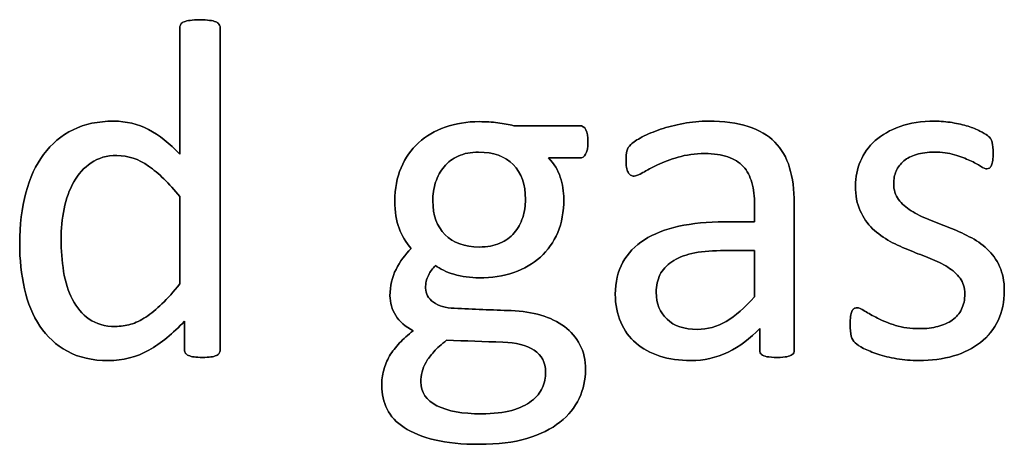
# Model space of a CAD drawing. Header units: inches. Extents: x 0 to 29700, y -16 to 21000.
# Tile 352 of 376: x 21155 to 21468, y 18221 to 18356. Entities that reach past the tile are written whole.
import ezdxf

# ---------------------------------------------------------------- set-up
doc = ezdxf.new("R2010")
doc.units = ezdxf.units.IN
doc.layers.add('1', color=7, linetype='Continuous', true_color=0xffffff)
doc.layers.add('254', color=7, linetype='Continuous', true_color=0xffffff)

msp = doc.modelspace()

# ---------------------------------------------------------------- linework, layer by layer
at = {"layer": '1', "color": 2, "linetype": 'Continuous', "lineweight": 25}
for points, knots in [([(21217.941, 18250), (21218.131, 18250.307), (21218.217, 18250.653), (21218.217, 18285.237), (21218.217, 18319.388), (21218.217, 18353.914), (21218.102, 18354.26), (21217.871, 18354.577), (21217.64, 18354.924), (21217.294, 18355.183), (21216.371, 18355.529), (21215.736, 18355.703), (21214.091, 18355.929), (21213.024, 18356.02), (21210.514, 18356.02), (21209.504, 18355.933), (21207.918, 18355.698), (21207.254, 18355.529), (21206.763, 18355.356), (21206.244, 18355.183), (21205.898, 18354.924), (21205.724, 18354.577), (21205.522, 18354.26), (21205.436, 18353.914), (21205.436, 18340.132), (21205.436, 18326.726), (21205.436, 18313.319), (21202.147, 18316.753), (21198.829, 18319.349), (21192.101, 18322.887), (21188.413, 18323.764), (21179.498, 18323.764), (21175.199, 18322.869), (21167.756, 18319.234), (21164.64, 18316.608), (21159.619, 18309.857), (21157.715, 18305.76), (21155.174, 18296.174), (21154.513, 18290.786), (21154.513, 18279.823), (21155.032, 18275.033), (21157.059, 18265.94), (21158.696, 18262.021), (21163.175, 18255.303), (21166.082, 18252.615), (21173.272, 18248.673), (21177.594, 18247.682), (21187.346, 18247.682), (21191.645, 18248.778), (21199.48, 18253.214), (21203.272, 18256.28), (21206.907, 18260.232), (21206.907, 18257.184), (21206.907, 18254.135), (21206.907, 18250.653), (21206.994, 18250.307), (21207.225, 18249.99), (21207.427, 18249.701), (21207.744, 18249.442), (21208.667, 18249.095), (21209.273, 18248.951), (21209.995, 18248.836), (21210.687, 18248.749), (21211.61, 18248.692), (21213.688, 18248.692), (21214.582, 18248.749), (21215.303, 18248.836), (21215.996, 18248.951), (21216.573, 18249.095), (21217.034, 18249.269), (21217.467, 18249.442), (21217.756, 18249.701), (21217.941, 18250)], [0, 0, 0, 0, 0.003963, 0.003963, 0.3166858, 0.3166858, 0.3201204, 0.3201204, 0.3201204, 0.3241569, 0.3241569, 0.3281934, 0.3281934, 0.3320933, 0.3320933, 0.3359046, 0.3359046, 0.3398541, 0.3398541, 0.3398541, 0.3437515, 0.3437515, 0.3437515, 0.3469479, 0.3469479, 0.4611976, 0.4611976, 0.4611976, 0.4980481, 0.4980481, 0.5352785, 0.5352785, 0.5802209, 0.5802209, 0.6251633, 0.6251633, 0.6701058, 0.6701058, 0.715116, 0.715116, 0.7531343, 0.7531343, 0.7914351, 0.7914351, 0.8293583, 0.8293583, 0.8676457, 0.8676457, 0.9028876, 0.9028876, 0.9380188, 0.9380188, 0.9380188, 0.9648678, 0.9648678, 0.9686792, 0.9686792, 0.9686792, 0.97231, 0.97231, 0.9759409, 0.9759409, 0.9759409, 0.9838227, 0.9838227, 0.9912785, 0.9912785, 0.9912785, 0.9965158, 0.9965158, 0.9965158, 1, 1, 1, 1]), ([(21400.122, 18249.622), (21400.531, 18249.932), (21400.733, 18250.394), (21400.733, 18266.57), (21400.733, 18282.14), (21400.733, 18302.01), (21400.243, 18305.76), (21398.281, 18312.223), (21396.723, 18314.935), (21394.588, 18317.128), (21392.424, 18319.292), (21389.596, 18320.965), (21382.614, 18323.216), (21378.402, 18323.764), (21370.756, 18323.764), (21368.102, 18323.533), (21362.881, 18322.547), (21360.456, 18321.946), (21356.071, 18320.446), (21354.109, 18319.638), (21350.727, 18317.861), (21349.521, 18317.07), (21348.829, 18316.378), (21348.136, 18315.714), (21347.704, 18315.022), (21347.357, 18313.521), (21347.271, 18312.512), (21347.271, 18310.463), (21347.3, 18309.771), (21347.526, 18308.471), (21347.675, 18307.953), (21348.136, 18307.145), (21348.425, 18306.828), (21348.713, 18306.626), (21349.031, 18306.424), (21349.377, 18306.308), (21350.416, 18306.308), (21351.339, 18306.683), (21353.878, 18308.184), (21355.436, 18308.992), (21359.187, 18310.78), (21361.351, 18311.617), (21366.347, 18313.07), (21369.14, 18313.464), (21375.199, 18313.464), (21377.652, 18313.117), (21381.659, 18311.724), (21383.278, 18310.723), (21385.789, 18307.983), (21386.711, 18306.28), (21387.259, 18304.231), (21387.836, 18302.183), (21388.125, 18299.817), (21388.125, 18295.364), (21388.125, 18293.566), (21388.125, 18291.767), (21384.942, 18291.767), (21381.758, 18291.767), (21373.18, 18291.767), (21368.333, 18291.306), (21359.735, 18289.401), (21356.071, 18287.988), (21350.127, 18284.179), (21347.848, 18281.784), (21344.662, 18276.05), (21343.866, 18272.667), (21343.866, 18265.426), (21344.443, 18262.454), (21346.762, 18257.236), (21348.367, 18255.01), (21352.522, 18251.432), (21355.032, 18250.048), (21358.004, 18249.124), (21360.947, 18248.172), (21364.236, 18247.682), (21372.026, 18247.682), (21375.978, 18248.576), (21383.387, 18252.195), (21386.769, 18254.693), (21389.798, 18257.924), (21389.798, 18255.616), (21389.798, 18253.308), (21389.798, 18250.394), (21389.971, 18249.932), (21390.346, 18249.615), (21390.693, 18249.297), (21391.27, 18249.067), (21392.858, 18248.783), (21393.924, 18248.692), (21396.665, 18248.692), (21397.704, 18248.778), (21399.146, 18249.067), (21399.694, 18249.297), (21400.122, 18249.622)], [0, 0, 0, 0, 0.0062907, 0.0062907, 0.1679526, 0.1679526, 0.2125868, 0.2125868, 0.257221, 0.257221, 0.257221, 0.2941122, 0.2941122, 0.3310034, 0.3310034, 0.3506219, 0.3506219, 0.3704508, 0.3704508, 0.3902798, 0.3902798, 0.4098458, 0.4098458, 0.4098458, 0.4185611, 0.4185611, 0.4272765, 0.4272765, 0.4326245, 0.4326245, 0.437747, 0.437747, 0.4428695, 0.4428695, 0.4428695, 0.4468565, 0.4468565, 0.4524383, 0.4524383, 0.4580201, 0.4580201, 0.463602, 0.463602, 0.4692612, 0.4692612, 0.474606, 0.474606, 0.48002, 0.48002, 0.4853165, 0.4853165, 0.4853165, 0.5053782, 0.5053782, 0.5189706, 0.5189706, 0.5189706, 0.5457097, 0.5457097, 0.5910288, 0.5910288, 0.6363479, 0.6363479, 0.681667, 0.681667, 0.7273363, 0.7273363, 0.766578, 0.766578, 0.8061842, 0.8061842, 0.8457904, 0.8457904, 0.8457904, 0.877393, 0.877393, 0.9135102, 0.9135102, 0.9492912, 0.9492912, 0.9492912, 0.9709919, 0.9709919, 0.9766884, 0.9766884, 0.9766884, 0.9826091, 0.9826091, 0.988325, 0.988325, 0.9941625, 0.9941625, 1, 1, 1, 1]), ([(21465.551, 18260.469), (21466.861, 18263.233), (21467.525, 18266.378), (21467.525, 18272.898), (21467.005, 18275.466), (21465.028, 18279.771), (21463.688, 18281.611), (21462.043, 18283.141), (21460.398, 18284.698), (21458.523, 18285.997), (21456.388, 18287.064), (21454.282, 18288.161), (21452.118, 18289.142), (21447.757, 18290.863), (21445.598, 18291.709), (21443.52, 18292.546), (21441.414, 18293.354), (21439.539, 18294.277), (21437.894, 18295.316), (21436.25, 18296.326), (21434.922, 18297.538), (21433.884, 18298.894), (21432.874, 18300.25), (21432.355, 18301.923), (21432.355, 18305.356), (21432.614, 18306.683), (21433.711, 18309.165), (21434.49, 18310.232), (21435.557, 18311.127), (21436.596, 18312.021), (21437.952, 18312.714), (21441.241, 18313.694), (21443.116, 18313.925), (21447.704, 18313.925), (21449.839, 18313.637), (21451.714, 18313.089), (21453.561, 18312.512), (21455.205, 18311.906), (21457.975, 18310.636), (21459.1, 18310.03), (21459.966, 18309.453), (21460.86, 18308.905), (21461.524, 18308.617), (21462.274, 18308.617), (21462.562, 18308.703), (21462.822, 18308.876), (21463.082, 18309.078), (21463.284, 18309.367), (21463.486, 18309.771), (21463.659, 18310.175), (21463.774, 18310.723), (21463.947, 18311.992), (21463.976, 18312.742), (21463.976, 18314.445), (21463.947, 18315.137), (21463.77, 18316.262), (21463.716, 18316.724), (21463.63, 18317.128), (21463.543, 18317.503), (21463.428, 18317.849), (21463.255, 18318.166), (21463.053, 18318.455), (21462.707, 18318.83), (21462.158, 18319.234), (21461.639, 18319.638), (21460.831, 18320.128), (21459.793, 18320.648), (21458.725, 18321.196), (21457.456, 18321.686), (21454.486, 18322.618), (21452.81, 18323.014), (21450.964, 18323.302), (21449.117, 18323.619), (21447.271, 18323.764), (21441.241, 18323.764), (21437.548, 18323.216), (21431.233, 18320.956), (21428.604, 18319.465), (21424.392, 18315.714), (21422.834, 18313.521), (21421.766, 18311.04), (21420.727, 18308.559), (21420.208, 18305.962), (21420.208, 18300.163), (21420.698, 18297.509), (21421.708, 18295.316), (21422.689, 18293.094), (21424.016, 18291.219), (21425.661, 18289.603), (21427.306, 18288.016), (21429.152, 18286.689), (21431.229, 18285.564), (21433.307, 18284.468), (21435.442, 18283.487), (21439.802, 18281.765), (21441.933, 18280.919), (21443.982, 18280.111), (21446.03, 18279.332), (21447.877, 18278.409), (21449.521, 18277.399), (21451.137, 18276.36), (21452.464, 18275.177), (21454.484, 18272.523), (21454.974, 18270.879), (21454.974, 18267.012), (21454.628, 18265.397), (21453.243, 18262.627), (21452.262, 18261.473), (21450.964, 18260.578), (21449.694, 18259.684), (21448.165, 18258.992), (21444.703, 18258.068), (21442.741, 18257.838), (21437.721, 18257.838), (21435.182, 18258.184), (21430.765, 18259.56), (21428.864, 18260.319), (21427.248, 18261.156), (21425.632, 18261.963), (21424.276, 18262.742), (21423.151, 18263.435), (21422.055, 18264.127), (21421.218, 18264.473), (21420.295, 18264.473), (21419.977, 18264.358), (21419.689, 18264.185), (21419.429, 18264.012), (21419.198, 18263.723), (21419.054, 18263.319), (21418.881, 18262.887), (21418.765, 18262.367), (21418.65, 18261.704), (21418.563, 18261.011), (21418.506, 18260.203), (21418.506, 18257.636), (21418.621, 18256.395), (21419.14, 18254.548), (21419.544, 18253.827), (21420.698, 18252.789), (21421.593, 18252.211), (21422.805, 18251.577), (21424.045, 18250.942), (21425.546, 18250.307), (21427.306, 18249.73), (21429.094, 18249.124), (21431.085, 18248.663), (21433.307, 18248.259), (21435.557, 18247.884), (21437.894, 18247.682), (21444.357, 18247.682), (21448.021, 18248.172), (21454.688, 18250.126), (21457.571, 18251.548), (21462.378, 18255.37), (21464.236, 18257.693), (21465.551, 18260.469)], [0, 0, 0, 0, 0.0265971, 0.0265971, 0.0488695, 0.0488695, 0.071505, 0.071505, 0.071505, 0.0916763, 0.0916763, 0.0916763, 0.1124207, 0.1124207, 0.1329291, 0.1329291, 0.1329291, 0.1513232, 0.1513232, 0.1513232, 0.1671509, 0.1671509, 0.1671509, 0.1827935, 0.1827935, 0.1941287, 0.1941287, 0.2054639, 0.2054639, 0.2054639, 0.2187849, 0.2187849, 0.232106, 0.232106, 0.2470255, 0.2470255, 0.2470255, 0.2617411, 0.2617411, 0.2764567, 0.2764567, 0.2764567, 0.2827861, 0.2827861, 0.2867419, 0.2867419, 0.2867419, 0.2899769, 0.2899769, 0.2899769, 0.2946866, 0.2946866, 0.2993962, 0.2993962, 0.3039489, 0.3039489, 0.3087355, 0.3087355, 0.3087355, 0.3118991, 0.3118991, 0.3118991, 0.3162873, 0.3162873, 0.3162873, 0.3241694, 0.3241694, 0.3241694, 0.3358727, 0.3358727, 0.3477852, 0.3477852, 0.3477852, 0.3635516, 0.3635516, 0.3992722, 0.3992722, 0.4352836, 0.4352836, 0.4712949, 0.4712949, 0.4712949, 0.4954133, 0.4954133, 0.5223243, 0.5223243, 0.5223243, 0.5434303, 0.5434303, 0.5434303, 0.5642681, 0.5642681, 0.5642681, 0.5855645, 0.5855645, 0.6066186, 0.6066186, 0.6066186, 0.6252846, 0.6252846, 0.6252846, 0.6414191, 0.6414191, 0.6575536, 0.6575536, 0.6732136, 0.6732136, 0.6888736, 0.6888736, 0.6888736, 0.7040281, 0.7040281, 0.7191826, 0.7191826, 0.7391866, 0.7391866, 0.7589539, 0.7589539, 0.7589539, 0.7730817, 0.7730817, 0.7730817, 0.7812698, 0.7812698, 0.7868722, 0.7868722, 0.7868722, 0.7901715, 0.7901715, 0.7901715, 0.7952132, 0.7952132, 0.7952132, 0.802729, 0.802729, 0.8148868, 0.8148868, 0.8270447, 0.8270447, 0.8392026, 0.8392026, 0.8392026, 0.8540559, 0.8540559, 0.8540559, 0.8729189, 0.8729189, 0.8729189, 0.8944875, 0.8944875, 0.9297587, 0.9297587, 0.9647499, 0.9647499, 1, 1, 1, 1]), ([(21334.425, 18313.266), (21334.922, 18314.07), (21335.153, 18315.368), (21335.153, 18318.917), (21334.951, 18320.186), (21334.518, 18321.052), (21334.057, 18321.888), (21333.422, 18322.321), (21325.574, 18322.321), (21318.592, 18322.321), (21311.61, 18322.321), (21310.023, 18322.725), (21308.321, 18323.042), (21304.686, 18323.504), (21302.724, 18323.619), (21296.723, 18323.619), (21293.116, 18323.042), (21286.506, 18320.743), (21283.653, 18319.09), (21278.963, 18314.748), (21277.104, 18312.136), (21275.776, 18308.992), (21274.42, 18305.876), (21273.757, 18302.327), (21273.757, 18294.999), (21274.218, 18292.113), (21276.055, 18287.349), (21277.334, 18285.218), (21278.921, 18283.314), (21277.017, 18281.352), (21275.43, 18279.159), (21274.161, 18276.678), (21272.862, 18274.225), (21272.228, 18271.427), (21272.228, 18266.06), (21272.834, 18263.954), (21275.236, 18260.064), (21277.104, 18258.443), (21279.614, 18257.145), (21277.969, 18255.876), (21276.527, 18254.577), (21275.257, 18253.279), (21274.016, 18251.952), (21272.949, 18250.596), (21271.276, 18247.711), (21270.641, 18246.21), (21270.237, 18244.623), (21269.804, 18243.008), (21269.602, 18241.392), (21269.602, 18237.007), (21270.179, 18234.554), (21272.441, 18229.972), (21274.247, 18228.034), (21279.267, 18224.745), (21282.499, 18223.446), (21290.346, 18221.542), (21295.107, 18221.08), (21306.475, 18221.08), (21311.524, 18221.686), (21320.033, 18224.233), (21323.526, 18225.928), (21328.994, 18230.302), (21331.056, 18232.823), (21333.722, 18238.56), (21334.403, 18241.594), (21334.403, 18247.797), (21333.797, 18250.452), (21331.431, 18255.01), (21329.787, 18256.943), (21325.614, 18260.073), (21323.093, 18261.271), (21317.354, 18262.952), (21314.207, 18263.435), (21304.742, 18263.753), (21298.713, 18264.05), (21289.914, 18264.415), (21287.692, 18265.05), (21284.384, 18267.43), (21283.537, 18268.888), (21283.537, 18272.235), (21283.826, 18273.591), (21284.432, 18274.774), (21285.009, 18275.956), (21285.759, 18276.995), (21286.682, 18277.918), (21288.067, 18276.793), (21290.029, 18275.87), (21295.107, 18274.37), (21297.79, 18273.995), (21304.628, 18273.995), (21308.263, 18274.572), (21314.816, 18276.813), (21317.669, 18278.438), (21322.417, 18282.722), (21324.247, 18285.304), (21326.829, 18291.444), (21327.479, 18294.999), (21327.479, 18301.404), (21327.104, 18303.741), (21325.661, 18308.184), (21324.42, 18310.232), (21322.632, 18312.079), (21325.94, 18312.079), (21329.248, 18312.079), (21333.307, 18312.079), (21333.941, 18312.483), (21334.425, 18313.266)], [0, 0, 0, 0, 0.0121239, 0.0121239, 0.0240522, 0.0240522, 0.0240522, 0.0314841, 0.0314841, 0.0914348, 0.0914348, 0.0914348, 0.1065725, 0.1065725, 0.1217101, 0.1217101, 0.1497044, 0.1497044, 0.1774817, 0.1774817, 0.205444, 0.205444, 0.205444, 0.2359314, 0.2359314, 0.2623837, 0.2623837, 0.2885587, 0.2885587, 0.2885587, 0.3121371, 0.3121371, 0.3121371, 0.3370868, 0.3370868, 0.355106, 0.355106, 0.372815, 0.372815, 0.372815, 0.3893631, 0.3893631, 0.3893631, 0.404121, 0.404121, 0.418879, 0.418879, 0.418879, 0.4330679, 0.4330679, 0.4554334, 0.4554334, 0.4780269, 0.4780269, 0.5006203, 0.5006203, 0.5232138, 0.5232138, 0.546506, 0.546506, 0.5699436, 0.5699436, 0.5932615, 0.5932615, 0.6167731, 0.6167731, 0.6392161, 0.6392161, 0.6616591, 0.6616591, 0.6843021, 0.6843021, 0.7071558, 0.7071558, 0.7473056, 0.7473056, 0.7657478, 0.7657478, 0.7844038, 0.7844038, 0.8000986, 0.8000986, 0.8000986, 0.8102039, 0.8102039, 0.8102039, 0.8272615, 0.8272615, 0.8443191, 0.8443191, 0.8685131, 0.8685131, 0.8925172, 0.8925172, 0.916683, 0.916683, 0.9405765, 0.9405765, 0.9548439, 0.9548439, 0.9691112, 0.9691112, 0.9691112, 0.9942907, 0.9942907, 1, 1, 1, 1]), ([(21195.475, 18309.501), (21198.685, 18307.261), (21202.003, 18304.029), (21205.436, 18299.788), (21205.436, 18290.555), (21205.436, 18281.323), (21205.436, 18272.09), (21203.445, 18269.551), (21201.541, 18267.445), (21197.949, 18264.027), (21196.232, 18262.598), (21192.943, 18260.463), (21191.356, 18259.684), (21188.214, 18258.753), (21186.596, 18258.53), (21181.576, 18258.53), (21178.806, 18259.309), (21174.395, 18262.459), (21172.632, 18264.531), (21169.938, 18269.69), (21169.025, 18272.667), (21167.933, 18279.333), (21167.669, 18282.737), (21167.669, 18289.517), (21167.986, 18292.748), (21169.257, 18299.101), (21170.295, 18301.952), (21173.122, 18306.972), (21174.94, 18308.992), (21179.465, 18312.085), (21182.21, 18312.858), (21188.933, 18312.858), (21192.28, 18311.733), (21195.475, 18309.501)], [0, 0, 0, 0, 0.0630947, 0.0630947, 0.0630947, 0.1882959, 0.1882959, 0.1882959, 0.2268431, 0.2268431, 0.2657022, 0.2657022, 0.3045613, 0.3045613, 0.3440824, 0.3440824, 0.421115, 0.421115, 0.4970123, 0.4970123, 0.5719016, 0.5719016, 0.6461622, 0.6461622, 0.7161268, 0.7161268, 0.7862164, 0.7862164, 0.8563059, 0.8563059, 0.9253778, 0.9253778, 1, 1, 1, 1]), ([(21311.423, 18309.958), (21314.005, 18307.318), (21315.303, 18303.654), (21315.303, 18296.932), (21315.015, 18294.999), (21314.438, 18293.152), (21313.832, 18291.306), (21312.937, 18289.69), (21311.726, 18288.276), (21310.543, 18286.862), (21309.014, 18285.766), (21307.167, 18284.958), (21305.321, 18284.179), (21303.128, 18283.775), (21295.944, 18283.775), (21292.308, 18285.074), (21289.741, 18287.699), (21287.144, 18290.296), (21285.846, 18293.902), (21285.846, 18300.509), (21286.134, 18302.471), (21286.74, 18304.347), (21287.317, 18306.222), (21288.211, 18307.866), (21290.635, 18310.752), (21292.135, 18311.877), (21293.953, 18312.685), (21295.771, 18313.521), (21297.934, 18313.925), (21305.147, 18313.925), (21308.84, 18312.598), (21311.423, 18309.958)], [0, 0, 0, 0, 0.1304447, 0.1304447, 0.1853269, 0.1853269, 0.1853269, 0.2435691, 0.2435691, 0.2435691, 0.3025733, 0.3025733, 0.3025733, 0.3720525, 0.3720525, 0.5014275, 0.5014275, 0.5014275, 0.6248572, 0.6248572, 0.6803225, 0.6803225, 0.6803225, 0.7393206, 0.7393206, 0.7983187, 0.7983187, 0.7983187, 0.8668903, 0.8668903, 1, 1, 1, 1]), ([(21377.277, 18282.621), (21380.893, 18282.621), (21384.509, 18282.621), (21388.125, 18282.621), (21388.125, 18277.726), (21388.125, 18272.831), (21388.125, 18267.936), (21384.98, 18264.445), (21382.008, 18261.848), (21376.308, 18258.451), (21373.209, 18257.607), (21365.765, 18257.607), (21362.591, 18258.674), (21358.033, 18262.944), (21356.879, 18265.801), (21356.879, 18271.484), (21357.282, 18273.36), (21358.061, 18274.975), (21358.869, 18276.562), (21360.11, 18277.947), (21363.495, 18280.242), (21365.621, 18281.15), (21368.188, 18281.727), (21370.756, 18282.333), (21373.786, 18282.621), (21377.277, 18282.621)], [0, 0, 0, 0, 0.0969812, 0.0969812, 0.0969812, 0.228267, 0.228267, 0.228267, 0.334882, 0.334882, 0.4410263, 0.4410263, 0.5730145, 0.5730145, 0.7050027, 0.7050027, 0.7827055, 0.7827055, 0.7827055, 0.8432978, 0.8432978, 0.9031884, 0.9031884, 0.9031884, 1, 1, 1, 1]), ([(21318.04, 18250.964), (21320.468, 18249.355), (21321.708, 18247.047), (21321.708, 18242.315), (21321.362, 18240.671), (21319.967, 18237.473), (21318.823, 18236.083), (21315.649, 18233.602), (21313.543, 18232.621), (21310.975, 18231.871), (21308.379, 18231.15), (21305.147, 18230.775), (21295.251, 18230.775), (21290.548, 18231.611), (21283.774, 18235.056), (21282.066, 18237.584), (21282.066, 18241.998), (21282.181, 18243.037), (21282.637, 18245.086), (21283.076, 18246.124), (21283.682, 18247.191), (21284.316, 18248.23), (21285.153, 18249.355), (21287.231, 18251.663), (21288.587, 18252.875), (21290.231, 18254.145), (21296.203, 18253.943), (21302.176, 18253.741), (21312.302, 18253.398), (21315.592, 18252.587), (21318.04, 18250.964)], [0, 0, 0, 0, 0.0772164, 0.0772164, 0.1229465, 0.1229465, 0.1693761, 0.1693761, 0.2158056, 0.2158056, 0.2158056, 0.2974508, 0.2974508, 0.4263641, 0.4263641, 0.5539687, 0.5539687, 0.5946702, 0.5946702, 0.634295, 0.634295, 0.634295, 0.6741618, 0.6741618, 0.7140285, 0.7140285, 0.7140285, 0.8826912, 0.8826912, 1, 1, 1, 1])]:
    msp.add_open_spline(points, degree=3, knots=knots, dxfattribs=at)
at = {"layer": '254', "color": 2, "linetype": 'Continuous', "lineweight": 25}
for points in [[(21206.763, 18355.356), (21206.244, 18355.183), (21205.898, 18354.924), (21205.724, 18354.577)], [(21462.158, 18319.234), (21461.639, 18319.638), (21460.831, 18320.128), (21459.793, 18320.648)], [(21463.255, 18318.166), (21463.053, 18318.455), (21462.707, 18318.83), (21462.158, 18319.234)], [(21463.63, 18317.128), (21463.543, 18317.503), (21463.428, 18317.849), (21463.255, 18318.166)], [(21195.482, 18309.511), (21198.685, 18307.261), (21202.003, 18304.029), (21205.436, 18299.788)], [(21462.822, 18308.876), (21463.082, 18309.078), (21463.284, 18309.367), (21463.486, 18309.771)], [(21205.436, 18299.788), (21205.436, 18290.555), (21205.436, 18281.323), (21205.436, 18272.09)], [(21437.894, 18295.316), (21436.25, 18296.326), (21434.922, 18297.538), (21433.884, 18298.894)], [(21314.438, 18293.152), (21313.832, 18291.306), (21312.937, 18289.69), (21311.726, 18288.276)], [(21421.708, 18295.316), (21422.689, 18293.094), (21424.016, 18291.219), (21425.661, 18289.603)], [(21443.52, 18292.546), (21441.414, 18293.354), (21439.539, 18294.277), (21437.894, 18295.316)], [(21425.661, 18289.603), (21427.306, 18288.016), (21429.152, 18286.689), (21431.229, 18285.564)], [(21311.726, 18288.276), (21310.543, 18286.862), (21309.014, 18285.766), (21307.167, 18284.958)], [(21462.043, 18283.141), (21460.398, 18284.698), (21458.523, 18285.997), (21456.388, 18287.064)], [(21278.921, 18283.314), (21277.017, 18281.352), (21275.43, 18279.159), (21274.161, 18276.678)], [(21368.188, 18281.727), (21370.756, 18282.333), (21373.786, 18282.621), (21377.277, 18282.621)], [(21377.277, 18282.621), (21380.893, 18282.621), (21384.509, 18282.621), (21388.125, 18282.621)], [(21388.125, 18282.621), (21388.125, 18277.726), (21388.125, 18272.831), (21388.125, 18267.936)], [(21443.982, 18280.111), (21446.03, 18279.332), (21447.877, 18278.409), (21449.521, 18277.399)], [(21284.432, 18274.774), (21285.009, 18275.956), (21285.759, 18276.995), (21286.682, 18277.918)], [(21419.054, 18263.319), (21418.881, 18262.887), (21418.765, 18262.367), (21418.65, 18261.704)], [(21419.689, 18264.185), (21419.429, 18264.012), (21419.198, 18263.723), (21419.054, 18263.319)], [(21427.248, 18261.156), (21425.632, 18261.963), (21424.276, 18262.742), (21423.151, 18263.435)], [(21279.614, 18257.145), (21277.969, 18255.876), (21276.527, 18254.577), (21275.257, 18253.279)], [(21215.303, 18248.836), (21215.996, 18248.951), (21216.573, 18249.095), (21217.034, 18249.269)], [(21217.034, 18249.269), (21217.467, 18249.442), (21217.756, 18249.701), (21217.958, 18249.99)], [(21422.805, 18251.577), (21424.045, 18250.942), (21425.546, 18250.307), (21427.306, 18249.73)], [(21427.306, 18249.73), (21429.094, 18249.124), (21431.085, 18248.663), (21433.307, 18248.259)]]:
    msp.add_open_spline(points, degree=3, dxfattribs=at)
for points, knots in [([(21217.871, 18354.577), (21217.64, 18354.924), (21217.294, 18355.183), (21216.371, 18355.529), (21215.736, 18355.703), (21214.091, 18355.929), (21213.024, 18356.02), (21210.514, 18356.02), (21209.504, 18355.933), (21207.918, 18355.698), (21207.254, 18355.529), (21206.763, 18355.356)], [0, 0, 0, 0, 0.2045478, 0.2045478, 0.4090956, 0.4090956, 0.606724, 0.606724, 0.7998609, 0.7998609, 1, 1, 1, 1]), ([(21205.724, 18354.577), (21205.522, 18354.26), (21205.436, 18353.914), (21205.436, 18340.132), (21205.436, 18326.726), (21205.436, 18313.319)], [0, 0, 0, 0, 0.0272156, 0.0272156, 1, 1, 1, 1]), ([(21217.958, 18249.99), (21218.131, 18250.307), (21218.217, 18250.653), (21218.217, 18285.237), (21218.217, 18319.388), (21218.217, 18353.914), (21218.102, 18354.26), (21217.871, 18354.577)], [0, 0, 0, 0, 0.0123796, 0.0123796, 0.989271, 0.989271, 1, 1, 1, 1]), ([(21205.436, 18313.319), (21202.147, 18316.753), (21198.829, 18319.349), (21192.101, 18322.887), (21188.413, 18323.764), (21179.498, 18323.764), (21175.199, 18322.869), (21167.756, 18319.234), (21164.64, 18316.608), (21159.619, 18309.857), (21157.715, 18305.76), (21155.174, 18296.174), (21154.513, 18290.786), (21154.513, 18279.823), (21155.032, 18275.033), (21157.059, 18265.94), (21158.696, 18262.021), (21163.175, 18255.303), (21166.082, 18252.615), (21173.272, 18248.673), (21177.594, 18247.682), (21187.346, 18247.682), (21191.645, 18248.778), (21199.48, 18253.214), (21203.272, 18256.28), (21206.907, 18260.232)], [0, 0, 0, 0, 0.0772837, 0.0772837, 0.1553641, 0.1553641, 0.2496184, 0.2496184, 0.3438726, 0.3438726, 0.4381268, 0.4381268, 0.5325232, 0.5325232, 0.612256, 0.612256, 0.6925814, 0.6925814, 0.7721148, 0.7721148, 0.852412, 0.852412, 0.9263219, 0.9263219, 1, 1, 1, 1]), ([(21394.588, 18317.128), (21392.424, 18319.292), (21389.596, 18320.965), (21382.614, 18323.216), (21378.402, 18323.764), (21370.756, 18323.764), (21368.102, 18323.533), (21362.881, 18322.547), (21360.456, 18321.946), (21356.071, 18320.446), (21354.109, 18319.638), (21350.727, 18317.861), (21349.521, 18317.07), (21348.829, 18316.378)], [0, 0, 0, 0, 0.2417117, 0.2417117, 0.4834233, 0.4834233, 0.6119636, 0.6119636, 0.7418832, 0.7418832, 0.8718028, 0.8718028, 1, 1, 1, 1]), ([(21450.964, 18323.302), (21449.117, 18323.619), (21447.271, 18323.764), (21441.241, 18323.764), (21437.548, 18323.216), (21431.233, 18320.956), (21428.604, 18319.465), (21424.392, 18315.714), (21422.834, 18313.521), (21421.766, 18311.04)], [0, 0, 0, 0, 0.1276528, 0.1276528, 0.4168663, 0.4168663, 0.7084331, 0.7084331, 1, 1, 1, 1]), ([(21311.61, 18322.321), (21310.023, 18322.725), (21308.321, 18323.042), (21304.686, 18323.504), (21302.724, 18323.619), (21296.723, 18323.619), (21293.116, 18323.042), (21286.506, 18320.743), (21283.653, 18319.09), (21278.963, 18314.748), (21277.104, 18312.136), (21275.776, 18308.992)], [0, 0, 0, 0, 0.1327757, 0.1327757, 0.2655514, 0.2655514, 0.5110954, 0.5110954, 0.7547357, 0.7547357, 1, 1, 1, 1]), ([(21334.518, 18321.052), (21334.057, 18321.888), (21333.422, 18322.321), (21325.574, 18322.321), (21318.592, 18322.321), (21311.61, 18322.321)], [0, 0, 0, 0, 0.1102941, 0.1102941, 1, 1, 1, 1]), ([(21334.432, 18313.262), (21334.922, 18314.07), (21335.153, 18315.368), (21335.153, 18318.917), (21334.951, 18320.186), (21334.518, 18321.052)], [0, 0, 0, 0, 0.504065, 0.504065, 1, 1, 1, 1]), ([(21459.793, 18320.648), (21458.725, 18321.196), (21457.456, 18321.686), (21454.486, 18322.618), (21452.81, 18323.014), (21450.964, 18323.302)], [0, 0, 0, 0, 0.495573, 0.495573, 1, 1, 1, 1]), ([(21348.829, 18316.378), (21348.136, 18315.714), (21347.704, 18315.022), (21347.357, 18313.521), (21347.271, 18312.512), (21347.271, 18310.463), (21347.3, 18309.771), (21347.526, 18308.471), (21347.675, 18307.953), (21348.136, 18307.145), (21348.425, 18306.828), (21348.713, 18306.626)], [0, 0, 0, 0, 0.2639114, 0.2639114, 0.5278228, 0.5278228, 0.6897684, 0.6897684, 0.8448842, 0.8448842, 1, 1, 1, 1]), ([(21400.127, 18249.615), (21400.531, 18249.932), (21400.733, 18250.394), (21400.733, 18266.57), (21400.733, 18282.14), (21400.733, 18302.01), (21400.243, 18305.76), (21398.281, 18312.223), (21396.723, 18314.935), (21394.588, 18317.128)], [0, 0, 0, 0, 0.0244565, 0.0244565, 0.6529503, 0.6529503, 0.8264752, 0.8264752, 1, 1, 1, 1]), ([(21463.486, 18309.771), (21463.659, 18310.175), (21463.774, 18310.723), (21463.947, 18311.992), (21463.976, 18312.742), (21463.976, 18314.445), (21463.947, 18315.137), (21463.77, 18316.262), (21463.716, 18316.724), (21463.63, 18317.128)], [0, 0, 0, 0, 0.2510668, 0.2510668, 0.5021337, 0.5021337, 0.7448316, 0.7448316, 1, 1, 1, 1]), ([(21205.436, 18272.09), (21203.445, 18269.551), (21201.541, 18267.445), (21197.949, 18264.027), (21196.232, 18262.598), (21192.943, 18260.463), (21191.356, 18259.684), (21188.214, 18258.753), (21186.596, 18258.53), (21181.576, 18258.53), (21178.806, 18259.309), (21174.395, 18262.459), (21172.632, 18264.531), (21169.938, 18269.69), (21169.025, 18272.667), (21167.933, 18279.333), (21167.669, 18282.737), (21167.669, 18289.517), (21167.986, 18292.748), (21169.257, 18299.101), (21170.295, 18301.952), (21173.122, 18306.972), (21174.94, 18308.992), (21179.465, 18312.085), (21182.21, 18312.858), (21188.933, 18312.858), (21192.28, 18311.733), (21195.482, 18309.511)], [0, 0, 0, 0, 0.0474893, 0.0474893, 0.0953627, 0.0953627, 0.1432362, 0.1432362, 0.1919252, 0.1919252, 0.2868276, 0.2868276, 0.3803312, 0.3803312, 0.472593, 0.472593, 0.5640804, 0.5640804, 0.650275, 0.650275, 0.7366237, 0.7366237, 0.8229724, 0.8229724, 0.9080672, 0.9080672, 1, 1, 1, 1]), ([(21286.682, 18277.918), (21288.067, 18276.793), (21290.029, 18275.87), (21295.107, 18274.37), (21297.79, 18273.995), (21304.628, 18273.995), (21308.263, 18274.572), (21314.816, 18276.813), (21317.669, 18278.438), (21322.417, 18282.722), (21324.247, 18285.304), (21326.829, 18291.444), (21327.479, 18294.999), (21327.479, 18301.404), (21327.104, 18303.741), (21325.661, 18308.184), (21324.42, 18310.232), (21322.632, 18312.079)], [0, 0, 0, 0, 0.1073432, 0.1073432, 0.2146864, 0.2146864, 0.3669386, 0.3669386, 0.5179956, 0.5179956, 0.6700708, 0.6700708, 0.820432, 0.820432, 0.910216, 0.910216, 1, 1, 1, 1]), ([(21286.74, 18304.347), (21287.317, 18306.222), (21288.211, 18307.866), (21290.635, 18310.752), (21292.135, 18311.877), (21293.953, 18312.685)], [0, 0, 0, 0, 0.5, 0.5, 1, 1, 1, 1]), ([(21293.953, 18312.685), (21295.771, 18313.521), (21297.934, 18313.925), (21305.147, 18313.925), (21308.84, 18312.598), (21311.437, 18309.973)], [0, 0, 0, 0, 0.34, 0.34, 1, 1, 1, 1]), ([(21322.632, 18312.079), (21325.94, 18312.079), (21329.248, 18312.079), (21333.307, 18312.079), (21333.941, 18312.483), (21334.432, 18313.262)], [0, 0, 0, 0, 0.8151659, 0.8151659, 1, 1, 1, 1]), ([(21348.713, 18306.626), (21349.031, 18306.424), (21349.377, 18306.308), (21350.416, 18306.308), (21351.339, 18306.683), (21353.878, 18308.184), (21355.436, 18308.992), (21359.187, 18310.78), (21361.351, 18311.617), (21366.347, 18313.07), (21369.14, 18313.464), (21375.199, 18313.464), (21377.652, 18313.117), (21381.659, 18311.724), (21383.278, 18310.723), (21385.789, 18307.983), (21386.711, 18306.28), (21387.259, 18304.231)], [0, 0, 0, 0, 0.0939292, 0.0939292, 0.2254301, 0.2254301, 0.3569311, 0.3569311, 0.488432, 0.488432, 0.6217564, 0.6217564, 0.747674, 0.747674, 0.8752207, 0.8752207, 1, 1, 1, 1]), ([(21435.557, 18311.127), (21436.596, 18312.021), (21437.952, 18312.714), (21441.241, 18313.694), (21443.116, 18313.925), (21447.704, 18313.925), (21449.839, 18313.637), (21451.714, 18313.089)], [0, 0, 0, 0, 0.3205128, 0.3205128, 0.6410256, 0.6410256, 1, 1, 1, 1]), ([(21451.714, 18313.089), (21453.561, 18312.512), (21455.205, 18311.906), (21457.975, 18310.636), (21459.1, 18310.03), (21459.966, 18309.453)], [0, 0, 0, 0, 0.5, 0.5, 1, 1, 1, 1]), ([(21275.776, 18308.992), (21274.42, 18305.876), (21273.757, 18302.327), (21273.757, 18294.999), (21274.218, 18292.113), (21276.055, 18287.349), (21277.334, 18285.218), (21278.921, 18283.314)], [0, 0, 0, 0, 0.3668109, 0.3668109, 0.6850733, 0.6850733, 1, 1, 1, 1]), ([(21311.437, 18309.973), (21314.005, 18307.318), (21315.303, 18303.654), (21315.303, 18296.932), (21315.015, 18294.999), (21314.438, 18293.152)], [0, 0, 0, 0, 0.7038627, 0.7038627, 1, 1, 1, 1]), ([(21421.766, 18311.04), (21420.727, 18308.559), (21420.208, 18305.962), (21420.208, 18300.163), (21420.698, 18297.509), (21421.708, 18295.316)], [0, 0, 0, 0, 0.4726368, 0.4726368, 1, 1, 1, 1]), ([(21433.884, 18298.894), (21432.874, 18300.25), (21432.355, 18301.923), (21432.355, 18305.356), (21432.614, 18306.683), (21433.711, 18309.165), (21434.49, 18310.232), (21435.557, 18311.127)], [0, 0, 0, 0, 0.408284, 0.408284, 0.704142, 0.704142, 1, 1, 1, 1]), ([(21459.966, 18309.453), (21460.86, 18308.905), (21461.524, 18308.617), (21462.274, 18308.617), (21462.562, 18308.703), (21462.822, 18308.876)], [0, 0, 0, 0, 0.6153846, 0.6153846, 1, 1, 1, 1]), ([(21289.741, 18287.699), (21287.144, 18290.296), (21285.846, 18293.902), (21285.846, 18300.509), (21286.134, 18302.471), (21286.74, 18304.347)], [0, 0, 0, 0, 0.6899563, 0.6899563, 1, 1, 1, 1]), ([(21387.259, 18304.231), (21387.836, 18302.183), (21388.125, 18299.817), (21388.125, 18295.364), (21388.125, 18293.566), (21388.125, 18291.767)], [0, 0, 0, 0, 0.5961123, 0.5961123, 1, 1, 1, 1]), ([(21456.388, 18287.064), (21454.282, 18288.161), (21452.118, 18289.142), (21447.757, 18290.863), (21445.598, 18291.709), (21443.52, 18292.546)], [0, 0, 0, 0, 0.5028597, 0.5028597, 1, 1, 1, 1]), ([(21388.125, 18291.767), (21384.942, 18291.767), (21381.758, 18291.767), (21373.18, 18291.767), (21368.333, 18291.306), (21359.735, 18289.401), (21356.071, 18287.988), (21350.127, 18284.179), (21347.848, 18281.784), (21344.662, 18276.05), (21343.866, 18272.667), (21343.866, 18265.426), (21344.443, 18262.454), (21346.762, 18257.236), (21348.367, 18255.01), (21352.522, 18251.432), (21355.032, 18250.048), (21358.004, 18249.124)], [0, 0, 0, 0, 0.0818159, 0.0818159, 0.2204828, 0.2204828, 0.3591497, 0.3591497, 0.4978166, 0.4978166, 0.6375551, 0.6375551, 0.7576267, 0.7576267, 0.8788133, 0.8788133, 1, 1, 1, 1]), ([(21307.167, 18284.958), (21305.321, 18284.179), (21303.128, 18283.775), (21295.944, 18283.775), (21292.308, 18285.074), (21289.741, 18287.699)], [0, 0, 0, 0, 0.3493976, 0.3493976, 1, 1, 1, 1]), ([(21431.229, 18285.564), (21433.307, 18284.468), (21435.442, 18283.487), (21439.802, 18281.765), (21441.933, 18280.919), (21443.982, 18280.111)], [0, 0, 0, 0, 0.5028597, 0.5028597, 1, 1, 1, 1]), ([(21465.563, 18260.463), (21466.861, 18263.233), (21467.525, 18266.378), (21467.525, 18272.898), (21467.005, 18275.466), (21465.028, 18279.771), (21463.688, 18281.611), (21462.043, 18283.141)], [0, 0, 0, 0, 0.3719617, 0.3719617, 0.6834419, 0.6834419, 1, 1, 1, 1]), ([(21358.061, 18274.975), (21358.869, 18276.562), (21360.11, 18277.947), (21363.495, 18280.242), (21365.621, 18281.15), (21368.188, 18281.727)], [0, 0, 0, 0, 0.502912, 0.502912, 1, 1, 1, 1]), ([(21449.521, 18277.399), (21451.137, 18276.36), (21452.464, 18275.177), (21454.484, 18272.523), (21454.974, 18270.879), (21454.974, 18267.012), (21454.628, 18265.397), (21453.243, 18262.627), (21452.262, 18261.473), (21450.964, 18260.578)], [0, 0, 0, 0, 0.2537313, 0.2537313, 0.5074627, 0.5074627, 0.7537313, 0.7537313, 1, 1, 1, 1]), ([(21270.237, 18244.623), (21269.804, 18243.008), (21269.602, 18241.392), (21269.602, 18237.007), (21270.179, 18234.554), (21272.441, 18229.972), (21274.247, 18228.034), (21279.267, 18224.745), (21282.499, 18223.446), (21290.346, 18221.542), (21295.107, 18221.08), (21306.475, 18221.08), (21311.524, 18221.686), (21320.033, 18224.233), (21323.526, 18225.928), (21328.994, 18230.302), (21331.056, 18232.823), (21333.722, 18238.56), (21334.403, 18241.594), (21334.403, 18247.797), (21333.797, 18250.452), (21331.431, 18255.01), (21329.787, 18256.943), (21325.614, 18260.073), (21323.093, 18261.271), (21317.354, 18262.952), (21314.207, 18263.435), (21304.742, 18263.753), (21298.713, 18264.05), (21289.914, 18264.415), (21287.692, 18265.05), (21284.384, 18267.43), (21283.537, 18268.888), (21283.537, 18272.235), (21283.826, 18273.591), (21284.432, 18274.774)], [0, 0, 0, 0, 0.0372197, 0.0372197, 0.0958881, 0.0958881, 0.1551543, 0.1551543, 0.2144206, 0.2144206, 0.2736868, 0.2736868, 0.334786, 0.334786, 0.3962668, 0.3962668, 0.4574331, 0.4574331, 0.5191081, 0.5191081, 0.5779796, 0.5779796, 0.6368511, 0.6368511, 0.6962473, 0.6962473, 0.7561962, 0.7561962, 0.8615156, 0.8615156, 0.9098924, 0.9098924, 0.9588301, 0.9588301, 1, 1, 1, 1]), ([(21274.161, 18276.678), (21272.862, 18274.225), (21272.228, 18271.427), (21272.228, 18266.06), (21272.834, 18263.954), (21275.236, 18260.064), (21277.104, 18258.443), (21279.614, 18257.145)], [0, 0, 0, 0, 0.4111818, 0.4111818, 0.7081465, 0.7081465, 1, 1, 1, 1]), ([(21388.125, 18267.936), (21384.98, 18264.445), (21382.008, 18261.848), (21376.308, 18258.451), (21373.209, 18257.607), (21365.765, 18257.607), (21362.591, 18258.674), (21358.033, 18262.944), (21356.879, 18265.801), (21356.879, 18271.484), (21357.282, 18273.36), (21358.061, 18274.975)], [0, 0, 0, 0, 0.1922936, 0.1922936, 0.3837384, 0.3837384, 0.6217958, 0.6217958, 0.8598533, 0.8598533, 1, 1, 1, 1]), ([(21423.151, 18263.435), (21422.055, 18264.127), (21421.218, 18264.473), (21420.295, 18264.473), (21419.977, 18264.358), (21419.689, 18264.185)], [0, 0, 0, 0, 0.59375, 0.59375, 1, 1, 1, 1]), ([(21418.65, 18261.704), (21418.563, 18261.011), (21418.506, 18260.203), (21418.506, 18257.636), (21418.621, 18256.395), (21419.14, 18254.548), (21419.544, 18253.827), (21420.698, 18252.789), (21421.593, 18252.211), (21422.805, 18251.577)], [0, 0, 0, 0, 0.1708543, 0.1708543, 0.4472362, 0.4472362, 0.7236181, 0.7236181, 1, 1, 1, 1]), ([(21450.964, 18260.578), (21449.694, 18259.684), (21448.165, 18258.992), (21444.703, 18258.068), (21442.741, 18257.838), (21437.721, 18257.838), (21435.182, 18258.184), (21430.765, 18259.56), (21428.864, 18260.319), (21427.248, 18261.156)], [0, 0, 0, 0, 0.216245, 0.216245, 0.43249, 0.43249, 0.7179334, 0.7179334, 1, 1, 1, 1]), ([(21206.907, 18260.232), (21206.907, 18257.184), (21206.907, 18254.135), (21206.907, 18250.653), (21206.994, 18250.307), (21207.225, 18249.99)], [0, 0, 0, 0, 0.8756906, 0.8756906, 1, 1, 1, 1]), ([(21433.307, 18248.259), (21435.557, 18247.884), (21437.894, 18247.682), (21444.357, 18247.682), (21448.021, 18248.172), (21454.688, 18250.126), (21457.571, 18251.548), (21462.378, 18255.37), (21464.236, 18257.693), (21465.563, 18260.463)], [0, 0, 0, 0, 0.1697237, 0.1697237, 0.4472719, 0.4472719, 0.7226174, 0.7226174, 1, 1, 1, 1]), ([(21358.004, 18249.124), (21360.947, 18248.172), (21364.236, 18247.682), (21372.026, 18247.682), (21375.978, 18248.576), (21383.387, 18252.195), (21386.769, 18254.693), (21389.798, 18257.924)], [0, 0, 0, 0, 0.3053367, 0.3053367, 0.6542928, 0.6542928, 1, 1, 1, 1]), ([(21389.798, 18257.924), (21389.798, 18255.616), (21389.798, 18253.308), (21389.798, 18250.394), (21389.971, 18249.932), (21390.346, 18249.615)], [0, 0, 0, 0, 0.7920792, 0.7920792, 1, 1, 1, 1]), ([(21275.257, 18253.279), (21274.016, 18251.952), (21272.949, 18250.596), (21271.276, 18247.711), (21270.641, 18246.21), (21270.237, 18244.623)], [0, 0, 0, 0, 0.5, 0.5, 1, 1, 1, 1]), ([(21283.682, 18247.191), (21284.316, 18248.23), (21285.153, 18249.355), (21287.231, 18251.663), (21288.587, 18252.875), (21290.231, 18254.145)], [0, 0, 0, 0, 0.5, 0.5, 1, 1, 1, 1]), ([(21290.231, 18254.145), (21296.203, 18253.943), (21302.176, 18253.741), (21312.302, 18253.398), (21315.592, 18252.587), (21318.044, 18250.971)], [0, 0, 0, 0, 0.5897885, 0.5897885, 1, 1, 1, 1]), ([(21207.225, 18249.99), (21207.427, 18249.701), (21207.744, 18249.442), (21208.667, 18249.095), (21209.273, 18248.951), (21209.995, 18248.836)], [0, 0, 0, 0, 0.5, 0.5, 1, 1, 1, 1]), ([(21209.995, 18248.836), (21210.687, 18248.749), (21211.61, 18248.692), (21213.688, 18248.692), (21214.582, 18248.749), (21215.303, 18248.836)], [0, 0, 0, 0, 0.5138889, 0.5138889, 1, 1, 1, 1]), ([(21318.044, 18250.971), (21320.468, 18249.355), (21321.708, 18247.047), (21321.708, 18242.315), (21321.362, 18240.671), (21319.967, 18237.473), (21318.823, 18236.083), (21315.649, 18233.602), (21313.543, 18232.621), (21310.975, 18231.871)], [0, 0, 0, 0, 0.3578053, 0.3578053, 0.5697094, 0.5697094, 0.7848547, 0.7848547, 1, 1, 1, 1]), ([(21390.346, 18249.615), (21390.693, 18249.297), (21391.27, 18249.067), (21392.858, 18248.783), (21393.924, 18248.692), (21396.665, 18248.692), (21397.704, 18248.778), (21399.146, 18249.067), (21399.694, 18249.297), (21400.127, 18249.615)], [0, 0, 0, 0, 0.2539806, 0.2539806, 0.4991758, 0.4991758, 0.7495879, 0.7495879, 1, 1, 1, 1]), ([(21310.975, 18231.871), (21308.379, 18231.15), (21305.147, 18230.775), (21295.251, 18230.775), (21290.548, 18231.611), (21283.774, 18235.056), (21282.066, 18237.584), (21282.066, 18241.998), (21282.181, 18243.037), (21282.637, 18245.086), (21283.076, 18246.124), (21283.682, 18247.191)], [0, 0, 0, 0, 0.1950948, 0.1950948, 0.5031393, 0.5031393, 0.8080566, 0.8080566, 0.9053147, 0.9053147, 1, 1, 1, 1])]:
    msp.add_open_spline(points, degree=3, knots=knots, dxfattribs=at)

doc.saveas('drawing.dxf')
